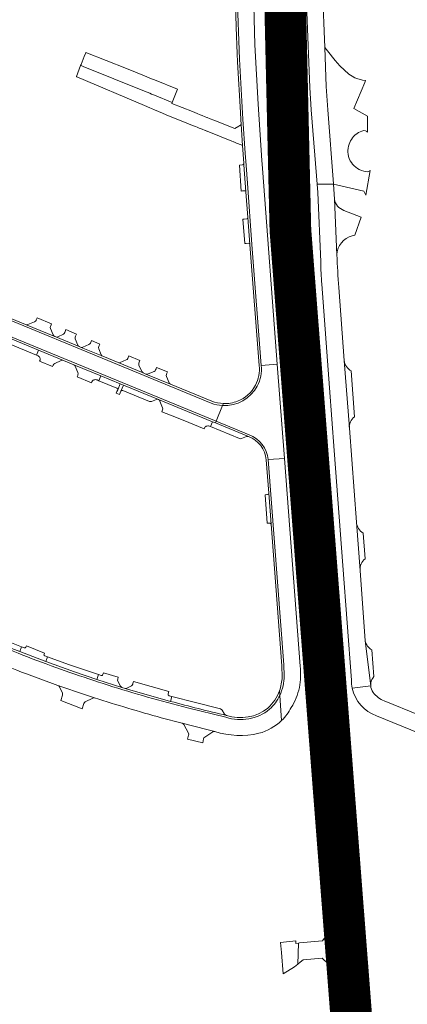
# Model space of a CAD drawing. Header units: metres. Extents: x 166325 to 190320, y 381923 to 404576.
# Tile 806 of 1056: x 177188 to 177328, y 396678 to 397032. Entities that reach past the tile are written whole.
import ezdxf

# ---------------------------------------------------------------- set-up
doc = ezdxf.new("R2010")
doc.units = ezdxf.units.M
for name, color, linetype, lineweight in [('B-WE-VH-VERHARDING_ASFALT-GV', 8, 'Continuous', 18), ('B-WE-VH-VERHARDING_BETONSTRAATSTEEN-GV', 8, 'Continuous', 18), ('B-WE-VH-VERHARDING_N-WEG', 8, 'Continuous', 18)]:
    doc.layers.add(name, color=color, linetype=linetype, lineweight=lineweight)

msp = doc.modelspace()

# ---------------------------------------------------------------- linework, layer by layer
at = {"layer": 'B-WE-VH-VERHARDING_ASFALT-GV', "flags": 128}
for points in [[(177275.714, 396977.37), (177275.481, 396980.451), (177275.398, 396981.708), (177274.055, 397002.053), (177272.871, 397023.378), (177272.268, 397046.845), (177272.612, 397068.724), (177273.174, 397084.56), (177267.32, 397084.738), (177266.672, 397064.271), (177266.52, 397041.349), (177267.283, 397018.242), (177268.563, 396996.625), (177269.421, 396984.393), (177269.735, 396979.905), (177270.176, 396973.62), (177271.834, 396951.552), (177275.146, 396908.046), (177280.924, 396908.456)], [(177286.715, 396948.072), (177286.404, 396948.049), (177283.498, 396947.835), (177283.217, 396947.814), (177283.218, 396947.803), (177283.656, 396941.802), (177284.612, 396929.311), (177285.586, 396914.831), (177286.038, 396908.794), (177286.582, 396901.262), (177287.523, 396888.786), (177288.561, 396874.946), (177289.527, 396862.487), (177290.611, 396848.086), (177290.611, 396848.078), (177290.949, 396848.104), (177293.883, 396848.328), (177294.196, 396848.352), (177294.06, 396850.136), (177292.243, 396874.242), (177290.456, 396898.274), (177288.998, 396917.416), (177287.722, 396934.445)], [(177292.939, 396915.076), (177291.761, 396931.251), (177290.518, 396948.353), (177289.988, 396948.314), (177287.044, 396948.096), (177286.715, 396948.072), (177287.722, 396934.445), (177288.998, 396917.416), (177290.456, 396898.274), (177292.243, 396874.242), (177294.06, 396850.136), (177294.196, 396848.352), (177294.525, 396848.377), (177297.426, 396848.599), (177297.88, 396848.637), (177297.216, 396857.776), (177295.767, 396876.304), (177294.194, 396896.696)], [(177294.196, 396848.352), (177293.883, 396848.328), (177290.949, 396848.104), (177290.611, 396848.078), (177291.076, 396841.968), (177291.077, 396841.956), (177291.994, 396829.368), (177293.023, 396815.602), (177294.318, 396798.968), (177295.407, 396783.948), (177296.252, 396773.112), (177297.378, 396758.497), (177298.171, 396748.369), (177298.463, 396748.391), (177301.349, 396748.608), (177301.674, 396748.632), (177301.285, 396753.75), (177299.489, 396777.801), (177297.664, 396801.95), (177295.901, 396825.958)], [(177297.88, 396848.637), (177297.426, 396848.599), (177294.525, 396848.377), (177294.196, 396848.352), (177295.901, 396825.958), (177297.664, 396801.95), (177299.489, 396777.801), (177301.285, 396753.75), (177301.674, 396748.632), (177302.003, 396748.657), (177304.92, 396748.876), (177305.337, 396748.907), (177304.61, 396758.308), (177303.422, 396774.328), (177302.118, 396792.253), (177300.908, 396807.626), (177299.369, 396827.584)], [(177301.674, 396748.632), (177301.349, 396748.608), (177298.463, 396748.391), (177298.171, 396748.369), (177298.393, 396745.527), (177299.542, 396730.549), (177300.563, 396715.472), (177301.276, 396706.121), (177301.441, 396703.955), (177302.526, 396690.22), (177302.631, 396688.9), (177303.628, 396675.311), (177303.889, 396671.83), (177304.455, 396664.266), (177305.037, 396655.881), (177305.391, 396650.782), (177305.55, 396648.64), (177305.965, 396648.671), (177308.896, 396648.893), (177309.195, 396648.915), (177307.865, 396666.441), (177306.373, 396686.083), (177304.731, 396707.85), (177303.109, 396729.755)], [(177305.337, 396748.907), (177304.92, 396748.876), (177302.003, 396748.657), (177301.674, 396748.632), (177303.109, 396729.755), (177304.731, 396707.85), (177306.373, 396686.083), (177307.865, 396666.441), (177309.195, 396648.915), (177309.524, 396648.94), (177312.421, 396649.159), (177312.855, 396649.192), (177312.789, 396650.058), (177312.08, 396659.72), (177310.873, 396675.636), (177309.584, 396691.672), (177308.604, 396706.329), (177307.547, 396720.489), (177306.619, 396732.69), (177305.525, 396746.47)]]:
    msp.add_lwpolyline(points, close=True, dxfattribs=at)
for points in [[(177277.518, 397038.694), (177278.124, 397023.462), (177278.878, 397009.55), (177279.539, 396998.268), (177280.257, 396988.001), (177281.135, 396975.65), (177282.198, 396961.256), (177283.217, 396947.814), (177283.498, 396947.835), (177286.404, 396948.049), (177286.715, 396948.072), (177286.331, 396953.263), (177285.105, 396970.536), (177283.663, 396991.503), (177282.885, 397003.589), (177282.142, 397015.804), (177281.523, 397027.663), (177281.256, 397035.386)], [(177281.256, 397035.386), (177281.523, 397027.663), (177282.142, 397015.804), (177282.885, 397003.589), (177283.663, 396991.503), (177285.105, 396970.536), (177286.331, 396953.263), (177286.715, 396948.072), (177287.044, 396948.096), (177289.988, 396948.314), (177290.518, 396948.353), (177290.517, 396948.378), (177289.587, 396960.52), (177288.403, 396976.441), (177287.442, 396989.435), (177286.366, 397005.366), (177285.627, 397019.172), (177285.236, 397027.565), (177284.882, 397035.088)], [(177144.792, 396940.709), (177109.807, 396955.106), (177107.792, 396950.139), (177258.982, 396887.972), (177261.258, 396893.534)], [(177257.123, 396894.482), (177144.792, 396940.709)], [(177283.509, 396874.543), (177277.676, 396874.134), (177283.316, 396800.252), (177283.402, 396796.282)], [(177289.134, 396799.813), (177283.509, 396874.543)], [(177190.671, 396796.995), (177201.997, 396792.857), (177211.923, 396789.466), (177215.194, 396788.396)], [(177282.486, 396780.246), (177281.84, 396789.285)], [(177239.182, 396781.225), (177246.679, 396779.236), (177255.589, 396776.986), (177258.464, 396776.286)]]:
    msp.add_lwpolyline(points, dxfattribs=at)
at = {"layer": 'B-WE-VH-VERHARDING_ASFALT-GV'}
for points in [[(177192.715, 396802.464, -0.0221628), (177165.883, 396814.139)], [(177163.164, 396808.973, 0.0221067), (177190.671, 396796.995)], [(177288.884, 396792.079, 0.0879235), (177289.134, 396799.813)], [(177283.402, 396796.282, -0.1106253), (177281.84, 396789.285)], [(177248.579, 396784.79, -0.0144733), (177220.028, 396792.957)], [(177285.994, 396784.901, 0.0877851), (177288.884, 396792.079)], [(177215.194, 396788.396, 0.0117907), (177239.182, 396781.225)], [(177281.84, 396789.285, -0.0959541), (177278.163, 396784.25)], [(177278.163, 396784.25, -0.2552644), (177262.461, 396781.378)], [(177282.486, 396780.246, 0.0780603), (177285.994, 396784.901)], [(177274.355, 396775.615, 0.1264963), (177282.486, 396780.246)], [(177258.464, 396776.286, 0.1364908), (177274.355, 396775.615)]]:
    msp.add_lwpolyline(points, format="xyb", dxfattribs=at)
at = {"layer": 'B-WE-VH-VERHARDING_BETONSTRAATSTEEN-GV', "flags": 128}
for points in [[(177305.851, 397177.863), (177301.997, 397153.862), (177294.671, 397102.245), (177292.035, 397073.171), (177291.368, 397049.093), (177291.526, 397035.137), (177292.621, 397008.059), (177293.199, 397000), (177295.025, 396976.29), (177295.337, 396973.277)], [(177275.146, 396908.046), (177271.834, 396951.552), (177270.176, 396973.62), (177269.735, 396979.905), (177269.421, 396984.393), (177268.563, 396996.625), (177267.283, 397018.242), (177266.52, 397041.349), (177266.672, 397064.271), (177267.32, 397084.738), (177266.794, 397084.745), (177266.556, 397084.736), (177265.924, 397063.726), (177265.766, 397042.329), (177266.146, 397029.874), (177266.148, 397029.801), (177266.442, 397020.145), (177266.612, 397017.224), (177267.668, 396999.02), (177267.839, 396996.491), (177267.962, 396994.678), (177268.472, 396987.131)], [(177295.337, 396973.277), (177301.232, 396973.25), (177301.224, 396973.398), (177299.194, 397000), (177298.573, 397008.393), (177298.004, 397022.472), (177297.247, 397043.234)], [(177268.472, 396987.131), (177268.902, 396980.774), (177268.942, 396980.242), (177269.668, 396970.461), (177270.377, 396961.209), (177271.095, 396951.544)], [(177268.694, 396980.347), (177268.449, 396980.259), (177267.334, 396980.128), (177267.982, 396970.781), (177268.462, 396970.827), (177269.123, 396970.89)], [(177268.942, 396980.242), (177268.902, 396980.774)], [(177269.668, 396970.461), (177268.942, 396980.242)], [(177301.554, 396967.846), (177301.232, 396973.25), (177295.337, 396973.277), (177295.493, 396970.251), (177296.564, 396945.266)], [(177301.554, 396967.846), (177302.436, 396947.815)], [(177269.926, 396960.712), (177269.023, 396960.666), (177268.516, 396960.64), (177269.23, 396951.866), (177269.718, 396951.91), (177270.551, 396951.984)], [(177271.095, 396951.544), (177270.377, 396961.209)], [(177311.147, 396961.36), (177304.934, 396963.82)], [(177307.914, 396954.683), (177308.841, 396954.897), (177311.147, 396961.36)], [(177181.338, 396926.436), (177160.659, 396934.946), (177148.418, 396939.983), (177142.616, 396942.367), (177133.055, 396946.3), (177127.678, 396948.518), (177110.015, 396955.808), (177109.807, 396955.106), (177144.792, 396940.709), (177257.123, 396894.482)], [(177271.095, 396951.544), (177274.402, 396907.987)], [(177297.004, 396937.289), (177299.786, 396899.927), (177301.479, 396877.337), (177304.575, 396836.045), (177307.612, 396794.741)], [(177307.921, 396791.873), (177314.58, 396792.689), (177312.596, 396808.884), (177310.726, 396834.244), (177309.413, 396851.594), (177306.881, 396885.377), (177305.045, 396909.825), (177303.08, 396936.042)], [(177257.379, 396895.191), (177242.496, 396901.286), (177233.659, 396904.926), (177232.673, 396905.331), (177223.62, 396909.052), (177218.13, 396911.304), (177210.338, 396914.518), (177209.627, 396914.805), (177201.188, 396918.281), (177200.837, 396918.425), (177190.336, 396922.731), (177181.338, 396926.436)], [(177174.235, 396919.988), (177194.23, 396911.749), (177194.949, 396913.496), (177172.619, 396922.683)], [(177190.336, 396922.731), (177200.837, 396918.425)], [(177193.572, 396923.675), (177191.109, 396922.733)], [(177199.658, 396922.961), (177194.487, 396925.086), (177194.186, 396924.369), (177194.113, 396924.196)], [(177199.292, 396922.059), (177199.375, 396922.264), (177199.658, 396922.961)], [(177200.289, 396918.972), (177199.301, 396921.304)], [(177201.188, 396918.281), (177209.627, 396914.805)], [(177203.952, 396919.294), (177201.933, 396918.304)], [(177208.336, 396918.555), (177208.61, 396919.233), (177204.837, 396920.9), (177204.596, 396920.221), (177204.462, 396919.845)], [(177208.193, 396918.201), (177208.336, 396918.555)], [(177209.083, 396915.352), (177208.217, 396917.529)], [(177213.113, 396915.518), (177210.888, 396914.608), (177210.338, 396914.518), (177218.13, 396911.304)], [(177216.705, 396914.803), (177216.844, 396915.126), (177217.098, 396915.719), (177214.038, 396916.978), (177213.765, 396916.321), (177213.653, 396916.052)], [(177194.949, 396913.496), (177194.23, 396911.749), (177194.618, 396911.589)], [(177203.954, 396909.791), (177194.949, 396913.496)], [(177217.585, 396911.843), (177216.699, 396914.036)], [(177231.258, 396909.186), (177231.5, 396909.783), (177227.517, 396911.43), (177227.285, 396910.861), (177227.141, 396910.51)], [(177195.554, 396910.219), (177195.547, 396910.072), (177195.525, 396909.926), (177195.488, 396909.784), (177195.438, 396909.646), (177195.381, 396909.54), (177200.038, 396907.615), (177200.27, 396908.156)], [(177200.805, 396908.707), (177203.195, 396909.783)], [(177216.076, 396902.786), (177216.71, 396902.526), (177217.425, 396904.268), (177207.7, 396908.26)], [(177208.228, 396907.725), (177209.193, 396905.425)], [(177223.62, 396909.052), (177232.673, 396905.331)], [(177226.598, 396909.968), (177224.39, 396909.058)], [(177232.17, 396905.84), (177231.127, 396908.097)], [(177231.128, 396908.863), (177231.258, 396909.186)], [(177280.924, 396908.456), (177275.146, 396908.046)], [(177277.676, 396874.134), (177283.509, 396874.543), (177280.924, 396908.456)], [(177305.045, 396909.825), (177306.881, 396885.377)], [(177209.186, 396904.66), (177209.094, 396904.43), (177208.872, 396903.876), (177214.01, 396901.74), (177214.122, 396901.999), (177214.186, 396902.13), (177214.262, 396902.255), (177214.35, 396902.372), (177214.45, 396902.479)], [(177217.425, 396904.268), (177216.71, 396902.526), (177223.233, 396899.847)], [(177223.489, 396899.227), (177224.428, 396901.395), (177217.425, 396904.268)], [(177233.659, 396904.926), (177242.496, 396901.286)], [(177236.625, 396905.847), (177234.425, 396904.939)], [(177241.025, 396904.801), (177241.195, 396905.222), (177241.399, 396905.728), (177237.521, 396907.313), (177237.318, 396906.803), (177237.156, 396906.398)], [(177241.993, 396901.791), (177241.028, 396904.038)], [(177308.743, 396889.549), (177307.535, 396906.026)], [(177225.56, 396900.93), (177224.653, 396898.742)], [(177238.153, 396895.763), (177225.56, 396900.93)], [(177225.316, 396898.999), (177234.922, 396895.073)], [(177235.667, 396895.053), (177237.406, 396895.76)], [(177256.499, 396886.154), (177256.873, 396886), (177257.597, 396887.759), (177238.153, 396895.763)], [(177238.71, 396895.198), (177239.673, 396892.81)], [(177261.258, 396893.534), (177258.982, 396887.972), (177270.822, 396883.072)], [(177261.564, 396894.282), (177261.258, 396893.534)], [(177239.645, 396892.028), (177239.361, 396891.356), (177244.117, 396889.499), (177249.09, 396887.51), (177254.609, 396885.248)], [(177258.706, 396887.302), (177257.597, 396887.759), (177256.873, 396886), (177267.338, 396881.695)], [(177270.822, 396883.072), (177258.982, 396887.972), (177258.706, 396887.302), (177270.578, 396882.416)], [(177270.578, 396882.416), (177258.706, 396887.302)], [(177268.105, 396881.702), (177269.814, 396882.404)], [(177276.946, 396874.048), (177277.895, 396862.057), (177278.713, 396850.845), (177282.614, 396799.887), (177282.677, 396795.877)], [(177283.402, 396796.282), (177283.316, 396800.252), (177277.676, 396874.134)], [(177277.401, 396861.539), (177277.211, 396861.53), (177276.55, 396861.498), (177277.304, 396851.228), (177277.981, 396851.277), (177278.167, 396851.29)], [(177278.713, 396850.845), (177277.895, 396862.057)], [(177309.413, 396851.594), (177310.726, 396834.244)], [(177312.559, 396838.449), (177311.898, 396847.621)], [(177188.209, 396805.012), (177188.887, 396806.685), (177182.277, 396809.406)], [(177312.596, 396808.884), (177314.58, 396792.689)], [(177189.765, 396806.323), (177188.887, 396806.685), (177188.209, 396805.012), (177197.574, 396801.422), (177198.22, 396803.105), (177197.271, 396803.447)], [(177242.538, 396787.126), (177226.206, 396791.784), (177225.016, 396792.137), (177215.996, 396795.027), (177207.929, 396797.738), (177197.574, 396801.422), (177188.209, 396805.012)], [(177197.163, 396804.487), (177190.604, 396807.09), (177190.424, 396806.606)], [(177315.696, 396796.054), (177315.014, 396805.616)], [(177196.998, 396804.098), (177197.163, 396804.487)], [(177217.527, 396796.416), (177216.556, 396796.744), (177215.996, 396795.027), (177225.016, 396792.137)], [(177223.482, 396795.124), (177223.698, 396795.838), (177218.341, 396797.386), (177218.166, 396796.738)], [(177224.504, 396792.607), (177223.571, 396794.373)], [(177229.151, 396794.263), (177228.965, 396793.587), (177228.892, 396793.324)], [(177241.674, 396789.768), (177241.953, 396790.705), (177229.151, 396794.263)], [(177211.923, 396789.466), (177201.997, 396792.857)], [(177202.555, 396792.346), (177203.569, 396790.052)], [(177226.206, 396791.784), (177242.538, 396787.126), (177243.009, 396788.876), (177242.026, 396789.136)], [(177228.407, 396792.725), (177226.819, 396791.892)], [(177281.84, 396789.285), (177281.72, 396790.957)], [(177314.58, 396792.689), (177307.921, 396791.873)], [(177203.594, 396789.288), (177202.979, 396787.388), (177210.687, 396784.475), (177211.327, 396786.371)], [(177211.808, 396786.936), (177214.49, 396788.32)], [(177215.194, 396788.396), (177211.923, 396789.466)], [(177251.449, 396786.648), (177243.009, 396788.876), (177242.538, 396787.126)], [(177374.077, 396764.954), (177362.822, 396769.55), (177333.382, 396781.577), (177331.724, 396782.256), (177319.456, 396787.279)], [(177248.579, 396784.79), (177262.461, 396781.378)], [(177260.659, 396784.347), (177260.48, 396784.4), (177251.449, 396786.648)], [(177262, 396782.484), (177261.099, 396783.953)], [(177316.705, 396781.934), (177356.413, 396765.68), (177375.337, 396757.933), (177376.803, 396757.174), (177398.517, 396747.199), (177402.772, 396745.245), (177403.75, 396744.823), (177419.141, 396738.408), (177431.114, 396733.439), (177440.556, 396729.476), (177443.116, 396728.414), (177448.025, 396726.345), (177452.307, 396724.572), (177454.899, 396730.96), (177454.728, 396730.964), (177454.276, 396731.094), (177448.22, 396732.843), (177444.97, 396734.183), (177439.217, 396736.591), (177406.918, 396750.098)], [(177258.464, 396776.286), (177255.589, 396776.986), (177246.679, 396779.236)], [(177247.279, 396778.772), (177248.95, 396775.678)], [(177249.032, 396774.911), (177248.655, 396773.519), (177254.084, 396772.162), (177254.391, 396773.653)], [(177254.838, 396774.279), (177257.799, 396776.134)]]:
    msp.add_lwpolyline(points, dxfattribs=at)
for points in [[(177313.46, 396997.775), (177308.556, 397000.417), (177312.448, 397009.841), (177312.745, 397010.559), (177311.598, 397010.71), (177310.471, 397010.973), (177309.983, 397011.125), (177308.904, 397011.544), (177307.873, 397012.067), (177306.721, 397012.817), (177303.458, 397015.843), (177301.724, 397017.72), (177298.965, 397021.212), (177298.004, 397022.472), (177298.573, 397008.393), (177299.194, 397000), (177301.224, 396973.398), (177301.232, 396973.25), (177312.153, 396970.684), (177312.825, 396969.313), (177314.369, 396978.121), (177313.555, 396977.66), (177312.792, 396977.744), (177312.042, 396977.903), (177311.31, 396978.135), (177310.465, 396978.508), (177309.8, 396978.891), (177309.176, 396979.338), (177308.6, 396979.843), (177308.075, 396980.403), (177307.608, 396981.012), (177307.203, 396981.663), (177306.8, 396982.502), (177306.589, 396983.239), (177306.452, 396983.993), (177306.39, 396984.757), (177306.396, 396985.407), (177306.472, 396986.169), (177306.623, 396986.921), (177306.846, 396987.654), (177307.313, 396988.794), (177307.626, 396989.377), (177307.994, 396989.927), (177308.415, 396990.438), (177308.884, 396990.906), (177309.646, 396991.501), (177310.213, 396991.843), (177310.811, 396992.127), (177311.434, 396992.351), (177312.158, 396992.53), (177312.66, 396992.46), (177312.974, 396992.333), (177313.193, 396992.197), (177313.445, 396991.971)], [(177210.295, 397016.349), (177210.146, 397015.989), (177210.328, 397015.915), (177211.045, 397015.626), (177233.194, 397006.689), (177235.03, 397005.948), (177235.708, 397005.674), (177236.778, 397005.243), (177243.139, 397002.676), (177245.053, 397007.49), (177236.778, 397010.782), (177236.737, 397010.798), (177235.708, 397011.207), (177233.194, 397012.208), (177226.65, 397014.811), (177212.057, 397020.616), (177212.026, 397020.541), (177211.473, 397019.203)], [(177265.609, 396993.258), (177258.09, 396996.265), (177256.778, 396996.79), (177255.708, 396997.218), (177255.676, 396997.23), (177255.64, 396997.245), (177255.03, 396997.489), (177253.906, 396997.938), (177253.194, 396998.223), (177252.136, 396998.646), (177250.401, 396999.34), (177242.977, 397002.309), (177243.139, 397002.676), (177236.778, 397005.243), (177235.708, 397005.674), (177235.03, 397005.948), (177233.194, 397006.689), (177211.045, 397015.626), (177210.328, 397015.915), (177210.146, 397015.989), (177208.608, 397011.98), (177208.75, 397011.919), (177233.194, 397001.502), (177235.03, 397000.719), (177235.708, 397000.43), (177236.778, 396999.974), (177239.625, 396998.761), (177240.95, 396998.196), (177248.927, 396994.989), (177250.401, 396994.396), (177251.447, 396993.976), (177252.136, 396993.699), (177252.797, 396993.433), (177253.906, 396992.987), (177255.03, 396992.535), (177255.069, 396992.52), (177255.64, 396992.29), (177255.676, 396992.276), (177264.545, 396988.71), (177265.182, 396988.454), (177265.256, 396988.424), (177266.221, 396988.036), (177267.925, 396987.351), (177268.461, 396987.136), (177268.472, 396987.131), (177267.962, 396994.678), (177267.854, 396994.613), (177267.072, 396994.141)], [(177107.792, 396950.139), (177107.631, 396949.421), (177116.74, 396945.673), (177126.967, 396941.466), (177131.563, 396939.575), (177145.599, 396933.8), (177157.825, 396928.77), (177171.013, 396923.344), (177172.619, 396922.683), (177194.949, 396913.496), (177203.954, 396909.791), (177207.7, 396908.26), (177217.425, 396904.268), (177224.428, 396901.395), (177225.56, 396900.93), (177238.153, 396895.763), (177257.597, 396887.759), (177258.706, 396887.302), (177258.982, 396887.972)], [(177225.56, 396900.93), (177224.428, 396901.395), (177223.489, 396899.227), (177223.212, 396898.588), (177222.991, 396898.079), (177224.159, 396897.552), (177224.43, 396898.205), (177224.653, 396898.742)], [(177284.532, 396898.761), (177282.8, 396898.687), (177282.883, 396897.057), (177284.644, 396897.243)], [(177205.819, 396800.368), (177198.22, 396803.105), (177197.574, 396801.422), (177207.929, 396797.738), (177215.996, 396795.027), (177216.556, 396796.744)], [(177301.276, 396706.121), (177300.762, 396706.058), (177298.506, 396702.728), (177297.262, 396700.891), (177297.102, 396700.877), (177288.904, 396700.161), (177288.607, 396700.135), (177288.295, 396692.576), (177289.144, 396693.244), (177290.217, 396694.088), (177297.051, 396694.656), (177297.601, 396694.162), (177301.998, 396690.208), (177302.526, 396690.22), (177301.441, 396703.955)], [(177288.607, 396700.135), (177287.657, 396699.976), (177287.62, 396700.958), (177282.129, 396700.344), (177282.416, 396696.738), (177283.097, 396689.076), (177287.108, 396691.62), (177288.295, 396692.576)]]:
    msp.add_lwpolyline(points, close=True, dxfattribs=at)
at = {"layer": 'B-WE-VH-VERHARDING_BETONSTRAATSTEEN-GV'}
for points in [[(177268.902, 396980.774, -0.2570739), (177268.694, 396980.347)], [(177269.123, 396970.89, -0.4289444), (177269.668, 396970.461)], [(177304.934, 396963.82, -0.281664), (177301.554, 396967.846)], [(177270.377, 396961.209, -0.396612), (177269.926, 396960.712)], [(177302.436, 396947.815, -0.3403613), (177307.914, 396954.683)], [(177270.551, 396951.984, -0.4125052), (177271.095, 396951.544)], [(177303.08, 396936.042, -0.0122273), (177302.436, 396947.815)], [(177296.564, 396945.266, 0.0213087), (177297.004, 396937.289)], [(177191.109, 396922.733, -0.1707656), (177190.336, 396922.731)], [(177194.113, 396924.196, -0.2015061), (177193.572, 396923.675)], [(177199.301, 396921.304, -0.2079335), (177199.292, 396922.059)], [(177200.837, 396918.425, -0.1963463), (177200.289, 396918.972)], [(177201.933, 396918.304, -0.2080626), (177201.188, 396918.281)], [(177204.462, 396919.845, -0.1951355), (177203.952, 396919.294)], [(177208.217, 396917.529, -0.1785563), (177208.193, 396918.201)], [(177209.627, 396914.805, -0.17507), (177209.083, 396915.352)], [(177213.653, 396916.052, -0.2048356), (177213.113, 396915.518)], [(177216.699, 396914.036, -0.1981728), (177216.705, 396914.803)], [(177194.618, 396911.589, -0.2027156), (177195.438, 396910.791)], [(177218.13, 396911.304, -0.1900313), (177217.585, 396911.843)], [(177195.438, 396910.791, -0.1014796), (177195.554, 396910.219)], [(177200.27, 396908.156, -0.197065), (177200.805, 396908.707)], [(177203.195, 396909.783, -0.1976205), (177203.954, 396909.791)], [(177207.7, 396908.26, -0.1984924), (177208.228, 396907.725)], [(177224.39, 396909.058, -0.1974111), (177223.62, 396909.052)], [(177227.141, 396910.51, -0.1926259), (177226.598, 396909.968)], [(177231.127, 396908.097, -0.1971276), (177231.128, 396908.863)], [(177274.402, 396907.987, -0.1587758), (177273.099, 396900.914)], [(177273.714, 396900.58, 0.1519008), (177275.146, 396908.046)], [(177307.535, 396906.026, -0.2409497), (177305.045, 396909.825)], [(177209.193, 396905.425, -0.2078378), (177209.186, 396904.66)], [(177232.673, 396905.331, -0.1857761), (177232.17, 396905.84)], [(177234.425, 396904.939, -0.178844), (177233.659, 396904.926)], [(177237.156, 396906.398, -0.1977826), (177236.625, 396905.847)], [(177241.028, 396904.038, -0.2031475), (177241.025, 396904.801)], [(177214.45, 396902.479, -0.0993242), (177214.936, 396902.797)], [(177214.936, 396902.797, -0.1991212), (177216.076, 396902.786)], [(177242.496, 396901.286, -0.1805549), (177241.993, 396901.791)], [(177273.714, 396900.58, -0.2867496), (177261.258, 396893.534)], [(177273.099, 396900.914, -0.1835615), (177266.626, 396895.146)], [(177223.233, 396899.847, -0.3903666), (177223.489, 396899.227)], [(177224.653, 396898.742, -0.4176078), (177225.316, 396898.999)], [(177234.922, 396895.073, 0.1932577), (177235.667, 396895.053)], [(177237.406, 396895.76, -0.1941121), (177238.153, 396895.763)], [(177238.153, 396895.763, -0.1996461), (177238.71, 396895.198)], [(177257.123, 396894.482, 0.0754255), (177261.258, 396893.534)], [(177261.564, 396894.282, -0.0872024), (177257.379, 396895.191)], [(177266.626, 396895.146, -0.1050705), (177261.564, 396894.282)], [(177239.673, 396892.81, -0.2071703), (177239.645, 396892.028)], [(177254.609, 396885.248, -0.4370462), (177256.499, 396886.154)], [(177306.881, 396885.377, -0.2469109), (177308.743, 396889.549)], [(177277.676, 396874.134, 0.2864659), (177270.822, 396883.072)], [(177267.338, 396881.695, 0.2072959), (177268.105, 396881.702)], [(177269.814, 396882.404, -0.1937106), (177270.578, 396882.416)], [(177270.578, 396882.416, -0.2901706), (177276.946, 396874.048)], [(177277.895, 396862.057, -0.381443), (177277.401, 396861.539)], [(177278.167, 396851.29, -0.41664), (177278.713, 396850.845)], [(177311.898, 396847.621, -0.2409238), (177309.413, 396851.594)], [(177310.726, 396834.244, -0.2422711), (177312.559, 396838.449)], [(177188.209, 396805.012, -0.0109911), (177173.112, 396811.486)], [(177315.014, 396805.616, -0.2308986), (177312.596, 396808.884)], [(177190.424, 396806.606, -0.4141338), (177189.765, 396806.323)], [(177192.715, 396802.464, 0.013647), (177220.028, 396792.957)], [(177197.271, 396803.447, -0.4159295), (177196.998, 396804.098)], [(177218.166, 396796.738, -0.4293791), (177217.527, 396796.416)], [(177223.571, 396794.373, -0.1982999), (177223.482, 396795.124)], [(177282.677, 396795.877, -0.0786861), (177281.72, 396790.957)], [(177307.612, 396794.741, 0.0533293), (177307.921, 396791.873)], [(177314.615, 396793.707, -0.1061437), (177315.696, 396796.054)], [(177201.997, 396792.857, -0.1917675), (177202.555, 396792.346)], [(177225.016, 396792.137, -0.1914443), (177224.504, 396792.607)], [(177226.819, 396791.892, -0.1793395), (177226.206, 396791.784)], [(177228.892, 396793.324, -0.1955436), (177228.407, 396792.725)], [(177281.72, 396790.957, -0.1189113), (177277.563, 396784.688)], [(177307.921, 396791.873, 0.2607016), (177316.705, 396781.934)], [(177314.58, 396792.689, -0.0579558), (177314.615, 396793.707)], [(177315.459, 396790.358, -0.1415173), (177314.58, 396792.689)], [(177203.569, 396790.052, -0.2107645), (177203.594, 396789.288)], [(177214.49, 396788.32, -0.1989983), (177215.194, 396788.396)], [(177242.026, 396789.136, -0.414608), (177241.674, 396789.768)], [(177262.666, 396782.084, -0.0107301), (177242.538, 396787.126)], [(177319.456, 396787.279, -0.147829), (177315.459, 396790.358)], [(177211.327, 396786.371, -0.200699), (177211.808, 396786.936)], [(177261.099, 396783.953, 0.1701438), (177260.659, 396784.347)], [(177277.563, 396784.688, -0.252397), (177262.666, 396782.084)], [(177262.666, 396782.084, -0.1558497), (177262, 396782.484)], [(177246.679, 396779.236, -0.1445381), (177247.279, 396778.772)], [(177248.95, 396775.678, -0.2137467), (177249.032, 396774.911)], [(177254.391, 396773.653, -0.1929879), (177254.838, 396774.279)], [(177257.799, 396776.134, -0.2044833), (177258.464, 396776.286)]]:
    msp.add_lwpolyline(points, format="xyb", dxfattribs=at)
at = {"layer": 'B-WE-VH-VERHARDING_N-WEG', "const_width": 15, "flags": 128}
msp.add_lwpolyline([(176774.264, 395699.636), (176896.784, 395801.268), (176957.882, 395853.988), (176996.882, 395882.318), (177044.499, 395912.234), (177128.703, 395953.11), (177217.269, 395995.142), (177251.28, 396019.619), (177273.955, 396039.564), (177292.095, 396060.867), (177316.614, 396101.756), (177333.847, 396151.163), (177340.892, 396185.971), (177341.799, 396228.126), (177339.531, 396251.016), (177324.8, 396437.116), (177307.389, 396676.136), (177285.665, 396956.696), (177283.093, 397067.616), (177287.503, 397121.973), (177292.647, 397157.233), (177345.028, 397488.163)], dxfattribs=at)

doc.saveas('drawing.dxf')
